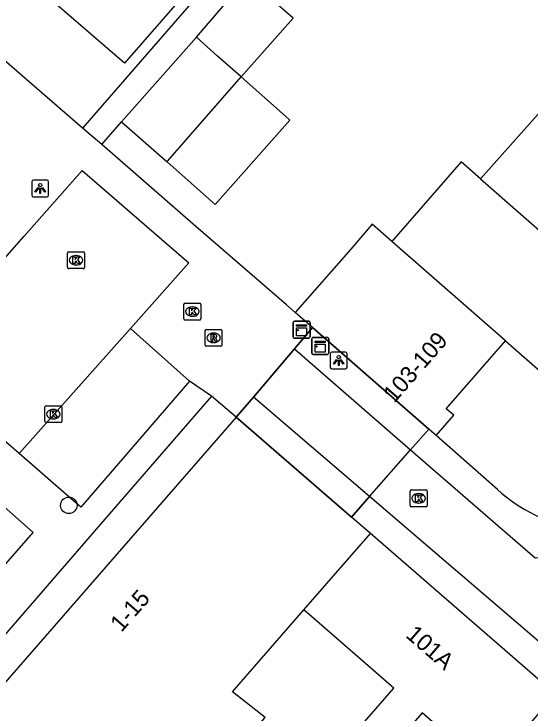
# Model space of a CAD drawing. Extents: x 158474 to 159560, y 388525 to 389605.
# Drawn here: x 158958.87 to 158989.49, y 388782.44 to 388823.92 of the extents above; entities that cross this region are included whole.
import ezdxf

# ---------------------------------------------------------------- set-up
doc = ezdxf.new("R2010")
doc.units = 0
for name, color, linetype in [('IMGEO_Boom', 7, 'Continuous'), ('IMGEO_Kast', 7, 'Continuous'), ('IMGEO_Kolk', 7, 'Continuous'), ('IMGEO_Lichtpunt', 7, 'Continuous'), ('IMGEO_Muur', 7, 'Continuous'), ('IMGEO_Pand', 7, 'Continuous'), ('IMGEO_Pand_nummerreeks', 7, 'Continuous'), ('IMGEO_Pand_overbouw', 7, 'Continuous'), ('IMGEO_Rijbaan_lokaal_open', 7, 'Continuous'), ('IMGEO_Rioolput', 7, 'Continuous'), ('IMGEO_Voetpad_open', 7, 'Continuous')]:
    doc.layers.add(name, color=color, linetype=linetype)

msp = doc.modelspace()

# ---------------------------------------------------------------- linework, layer by layer
at = {"layer": 'IMGEO_Boom'}
msp.add_circle((158962.128, 388794.764), 0.489, dxfattribs=at)
at = {"layer": 'IMGEO_Kast'}
for p, q in [((158975.439, 388804.762), (158975.439, 388805.603)), ((158975.439, 388805.603), (158975.439, 388804.762)), ((158975.514, 388805.687), (158976.355, 388805.687)), ((158976.355, 388805.687), (158975.514, 388805.687)), ((158976.439, 388805.612), (158976.439, 388804.771)), ((158976.439, 388804.771), (158976.439, 388805.612)), ((158976.364, 388804.687), (158975.523, 388804.687)), ((158975.523, 388804.687), (158976.364, 388804.687)), ((158976.622, 388804.721), (158977.463, 388804.721)), ((158977.463, 388804.721), (158976.622, 388804.721)), ((158976.547, 388803.796), (158976.547, 388804.637)), ((158976.547, 388804.637), (158976.547, 388803.796)), ((158977.547, 388804.646), (158977.547, 388803.805)), ((158977.547, 388803.805), (158977.547, 388804.646)), ((158977.472, 388803.721), (158976.631, 388803.721)), ((158976.631, 388803.721), (158977.472, 388803.721))]:
    msp.add_line(p, q, dxfattribs=at)
for points in [[(158975.634, 388805.477), (158976.234, 388805.477), (158976.234, 388805.392), (158975.634, 388805.392), (158975.634, 388805.477)], [(158975.634, 388805.302), (158976.234, 388805.302), (158976.234, 388804.813), (158975.634, 388804.813), (158975.634, 388805.302)], [(158976.742, 388804.511), (158977.342, 388804.511), (158977.342, 388804.426), (158976.742, 388804.426), (158976.742, 388804.511)], [(158976.742, 388804.336), (158977.342, 388804.336), (158977.342, 388803.847), (158976.742, 388803.847), (158976.742, 388804.336)]]:
    msp.add_lwpolyline(points, dxfattribs=at)
for centre in [(158975.718, 388805.151), (158976.826, 388804.185)]:
    msp.add_circle(centre, 0.0377, dxfattribs=at)
for centre, start, end in [((158975.517, 388805.609), 92.4484, 184.2845), ((158975.517, 388805.609), 92.4484, 184.2845), ((158976.361, 388805.609), 2.4484, 94.2845), ((158976.361, 388805.609), 2.4484, 94.2845), ((158975.517, 388804.765), 182.4484, 274.2845), ((158975.517, 388804.765), 182.4484, 274.2845), ((158976.361, 388804.765), 272.4484, 4.2845), ((158976.361, 388804.765), 272.4484, 4.2845), ((158976.625, 388804.643), 92.4484, 184.2845), ((158976.625, 388804.643), 92.4484, 184.2845), ((158977.469, 388804.643), 2.4484, 94.2845), ((158977.469, 388804.643), 2.4484, 94.2845), ((158976.625, 388803.799), 182.4484, 274.2845), ((158976.625, 388803.799), 182.4484, 274.2845), ((158977.469, 388803.799), 272.4484, 4.2845), ((158977.469, 388803.799), 272.4484, 4.2845)]:
    msp.add_arc(centre, 0.0779, start, end, dxfattribs=at)
at = {"layer": 'IMGEO_Kolk'}
for p, q in [((158962.052, 388808.88), (158962.052, 388809.732)), ((158962.127, 388809.806), (158962.979, 388809.806)), ((158963.053, 388809.732), (158963.053, 388808.88)), ((158962.54, 388809.586), (158962.565, 388809.586)), ((158962.563, 388809.026), (158962.538, 388809.026)), ((158962.979, 388808.806), (158962.127, 388808.806)), ((158969.034, 388806.759), (158969.886, 388806.759)), ((158968.959, 388805.833), (158968.959, 388806.685)), ((158969.447, 388806.539), (158969.472, 388806.539)), ((158969.96, 388806.685), (158969.96, 388805.833)), ((158969.47, 388805.979), (158969.445, 388805.979)), ((158969.886, 388805.759), (158969.034, 388805.759)), ((158960.712, 388799.747), (158960.712, 388800.599)), ((158960.787, 388800.673), (158961.639, 388800.673)), ((158961.713, 388800.599), (158961.713, 388799.747)), ((158961.2, 388800.453), (158961.225, 388800.453)), ((158961.223, 388799.893), (158961.198, 388799.893)), ((158961.639, 388799.673), (158960.787, 388799.673)), ((158982.386, 388794.753), (158982.386, 388795.605)), ((158982.461, 388795.679), (158983.313, 388795.679)), ((158983.387, 388795.605), (158983.387, 388794.753)), ((158982.874, 388795.459), (158982.899, 388795.459)), ((158982.897, 388794.899), (158982.872, 388794.899)), ((158983.313, 388794.679), (158982.461, 388794.679))]:
    msp.add_line(p, q, dxfattribs=at)
for points in [[(158962.052, 388808.88), (158962.052, 388809.732)], [(158962.127, 388809.806), (158962.979, 388809.806)], [(158963.053, 388809.732), (158963.053, 388808.88)], [(158962.373, 388809.506), (158962.496, 388809.506), (158962.496, 388809.355), (158962.626, 388809.506), (158962.79, 388809.506), (158962.644, 388809.355), (158962.797, 388809.106), (158962.645, 388809.106), (158962.56, 388809.27), (158962.496, 388809.203), (158962.496, 388809.106), (158962.373, 388809.106), (158962.373, 388809.506)], [(158962.979, 388808.806), (158962.127, 388808.806)], [(158969.034, 388806.759), (158969.886, 388806.759)], [(158968.959, 388805.833), (158968.959, 388806.685)], [(158969.28, 388806.459), (158969.403, 388806.459), (158969.403, 388806.308), (158969.533, 388806.459), (158969.697, 388806.459), (158969.551, 388806.308), (158969.704, 388806.059), (158969.552, 388806.059), (158969.467, 388806.223), (158969.403, 388806.156), (158969.403, 388806.059), (158969.28, 388806.059), (158969.28, 388806.459)], [(158969.96, 388806.685), (158969.96, 388805.833)], [(158969.886, 388805.759), (158969.034, 388805.759)], [(158960.712, 388799.747), (158960.712, 388800.599)], [(158960.787, 388800.673), (158961.639, 388800.673)], [(158961.713, 388800.599), (158961.713, 388799.747)], [(158961.033, 388800.373), (158961.156, 388800.373), (158961.156, 388800.222), (158961.286, 388800.373), (158961.45, 388800.373), (158961.304, 388800.222), (158961.457, 388799.973), (158961.305, 388799.973), (158961.22, 388800.137), (158961.156, 388800.07), (158961.156, 388799.973), (158961.033, 388799.973), (158961.033, 388800.373)], [(158961.639, 388799.673), (158960.787, 388799.673)], [(158982.386, 388794.753), (158982.386, 388795.605)], [(158982.461, 388795.679), (158983.313, 388795.679)], [(158983.387, 388795.605), (158983.387, 388794.753)], [(158982.707, 388795.379), (158982.83, 388795.379), (158982.83, 388795.228), (158982.96, 388795.379), (158983.124, 388795.379), (158982.978, 388795.228), (158983.131, 388794.979), (158982.979, 388794.979), (158982.894, 388795.143), (158982.83, 388795.076), (158982.83, 388794.979), (158982.707, 388794.979), (158982.707, 388795.379)], [(158983.313, 388794.679), (158982.461, 388794.679)]]:
    msp.add_lwpolyline(points, dxfattribs=at)
for centre, start, end in [((158962.129, 388809.73), 91.552, 178.448), ((158962.129, 388809.73), 91.552, 178.448), ((158962.977, 388809.73), 1.552, 88.448), ((158962.977, 388809.73), 1.552, 88.448), ((158962.129, 388808.882), 181.552, 268.448), ((158962.129, 388808.882), 181.552, 268.448), ((158962.977, 388808.882), 271.552, 358.448), ((158962.977, 388808.882), 271.552, 358.448), ((158969.036, 388806.683), 91.552, 178.448), ((158969.036, 388806.683), 91.552, 178.448), ((158969.884, 388806.683), 1.552, 88.448), ((158969.884, 388806.683), 1.552, 88.448), ((158969.036, 388805.835), 181.552, 268.448), ((158969.036, 388805.835), 181.552, 268.448), ((158969.884, 388805.835), 271.552, 358.448), ((158969.884, 388805.835), 271.552, 358.448), ((158960.789, 388800.597), 91.552, 178.448), ((158960.789, 388800.597), 91.552, 178.448), ((158961.637, 388800.597), 1.552, 88.448), ((158961.637, 388800.597), 1.552, 88.448), ((158960.789, 388799.749), 181.552, 268.448), ((158960.789, 388799.749), 181.552, 268.448), ((158961.637, 388799.749), 271.552, 358.448), ((158961.637, 388799.749), 271.552, 358.448), ((158982.463, 388795.603), 91.552, 178.448), ((158982.463, 388795.603), 91.552, 178.448), ((158983.311, 388795.603), 1.552, 88.448), ((158983.311, 388795.603), 1.552, 88.448), ((158982.463, 388794.755), 181.552, 268.448), ((158982.463, 388794.755), 181.552, 268.448), ((158983.311, 388794.755), 271.552, 358.448), ((158983.311, 388794.755), 271.552, 358.448)]:
    msp.add_arc(centre, 0.0765, start, end, dxfattribs=at)
for centre, major_axis, ratio, start_param, end_param in [((158962.539, 388809.306), (-0.387, 0.002), 0.722429, 4.712389, 7.853982), ((158962.564, 388809.306), (-0.39, 0.002), 0.717154, 1.570796, 4.712389), ((158969.446, 388806.259), (-0.387, 0.002), 0.722429, 4.712389, 7.853982), ((158969.471, 388806.259), (-0.39, 0.002), 0.717154, 1.570796, 4.712389), ((158961.199, 388800.173), (-0.387, 0.002), 0.722429, 4.712389, 7.853982), ((158961.224, 388800.173), (-0.39, 0.002), 0.717154, 1.570796, 4.712389), ((158982.873, 388795.179), (-0.387, 0.002), 0.722429, 4.712389, 7.853982), ((158982.898, 388795.179), (-0.39, 0.002), 0.717154, 1.570796, 4.712389)]:
    msp.add_ellipse(centre, major_axis=major_axis, ratio=ratio, start_param=start_param, end_param=end_param, dxfattribs=at)
at = {"layer": 'IMGEO_Lichtpunt'}
for p, q in [((158959.933, 388813.967), (158959.933, 388813.16)), ((158959.933, 388813.967), (158959.933, 388813.16)), ((158960.835, 388814.062), (158960.027, 388814.062)), ((158960.835, 388814.062), (158960.027, 388814.062)), ((158960.929, 388813.16), (158960.929, 388813.967)), ((158960.929, 388813.16), (158960.929, 388813.967)), ((158960.027, 388813.066), (158960.835, 388813.066)), ((158960.027, 388813.066), (158960.835, 388813.066)), ((158978.546, 388803.854), (158977.738, 388803.854)), ((158978.546, 388803.854), (158977.738, 388803.854)), ((158977.644, 388803.759), (158977.644, 388802.952)), ((158977.644, 388803.759), (158977.644, 388802.952)), ((158978.64, 388802.952), (158978.64, 388803.759)), ((158978.64, 388802.952), (158978.64, 388803.759)), ((158977.738, 388802.858), (158978.546, 388802.858)), ((158977.738, 388802.858), (158978.546, 388802.858))]:
    msp.add_line(p, q, dxfattribs=at)
for points in [[(158960.307, 388813.631), (158960.346, 388813.603), (158960.158, 388813.341), (158960.12, 388813.368), (158960.307, 388813.631)], [(158960.409, 388813.583), (158960.456, 388813.583), (158960.456, 388813.261), (158960.409, 388813.261), (158960.409, 388813.583)], [(158960.519, 388813.603), (158960.557, 388813.63), (158960.744, 388813.368), (158960.705, 388813.34), (158960.519, 388813.603)], [(158978.018, 388803.423), (158978.057, 388803.395), (158977.869, 388803.133), (158977.831, 388803.16), (158978.018, 388803.423)], [(158978.23, 388803.395), (158978.268, 388803.422), (158978.455, 388803.16), (158978.416, 388803.132), (158978.23, 388803.395)], [(158978.12, 388803.375), (158978.167, 388803.375), (158978.167, 388803.053), (158978.12, 388803.053), (158978.12, 388803.375)]]:
    msp.add_lwpolyline(points, dxfattribs=at)
for centre in [(158960.432, 388813.765), (158978.143, 388803.557)]:
    msp.add_circle(centre, 0.0994, dxfattribs=at)
for centre, start, end in [((158960.027, 388813.967), 90, 180), ((158960.027, 388813.967), 90, 180), ((158960.835, 388813.967), 0, 90), ((158960.835, 388813.967), 0, 90), ((158960.027, 388813.16), 180, 270), ((158960.027, 388813.16), 180, 270), ((158960.835, 388813.16), 270, 0), ((158960.835, 388813.16), 270, 360), ((158977.738, 388803.759), 90, 180), ((158977.738, 388803.759), 90, 180), ((158978.546, 388803.759), 0, 90), ((158978.546, 388803.759), 0, 90), ((158977.738, 388802.952), 180, 270), ((158977.738, 388802.952), 180, 270), ((158978.546, 388802.952), 270, 0), ((158978.546, 388802.952), 270, 360)]:
    msp.add_arc(centre, 0.0946, start, end, dxfattribs=at)
at = {"layer": 'IMGEO_Muur'}
for points in [[(158975.043, 388806.651), (158969.67, 388811.315)], [(158975.565, 388806.198), (158975.043, 388806.651)]]:
    msp.add_lwpolyline(points, dxfattribs=at)
at = {"layer": 'IMGEO_Pand'}
for points in [[(158966.185, 388831.381), (158970.897, 388827.284), (158968.705, 388824.762), (158965.424, 388820.988), (158960.713, 388825.084)], [(158969.699, 388822.533), (158972.712, 388826.062)], [(158972.359, 388820.177), (158975.432, 388823.667), (158972.712, 388826.062)], [(158965.263, 388817.525), (158969.699, 388822.533)], [(158972.359, 388820.177), (158970.956, 388821.42), (158969.699, 388822.533)], [(158967.957, 388815.138), (158968.01, 388815.2), (158972.359, 388820.177)], [(158967.957, 388815.138), (158970.815, 388812.607), (158975.251, 388817.615), (158974.979, 388817.856), (158972.359, 388820.177)], [(158993.746, 388815.597), (158990.435, 388818.486), (158986.562, 388814.131)], [(158965.263, 388817.525), (158967.957, 388815.138)], [(158986.562, 388814.131), (158985.405, 388815.134), (158981.296, 388810.422)], [(158986.562, 388814.131), (158996.123, 388805.757)], [(158981.296, 388810.422), (158980.133, 388811.436), (158978.852, 388809.967), (158975.565, 388806.198)], [(158988.033, 388804.518), (158981.296, 388810.422)], [(158976.586, 388805.308), (158975.565, 388806.198)], [(158988.033, 388804.518), (158990.89, 388802.027), (158992.937, 388804.374), (158994.066, 388803.387), (158996.123, 388805.757)], [(158976.586, 388805.308), (158983.491, 388799.286)], [(158983.927, 388798.906), (158984.975, 388800.108), (158984.527, 388800.498), (158988.033, 388804.518)], [(158972.066, 388799.994), (158956.04, 388781.627), (158960.247, 388777.957), (158958.899, 388776.413), (158962.667, 388773.125), (158968.586, 388767.96), (158970.061, 388769.651), (158964.032, 388774.912), (158967.222, 388778.568), (158973.202, 388773.351), (158974.692, 388775.059), (158970.642, 388778.593), (158973.769, 388782.177), (158971.836, 388783.709), (158976.08, 388788.574)], [(158978.901, 388794.068), (158972.066, 388799.994)], [(158983.927, 388798.906), (158983.491, 388799.286)], [(158980.022, 388793.096), (158978.901, 388794.068)], [(158976.08, 388788.574), (158980.022, 388793.096)], [(158991.009, 388783.57), (158980.022, 388793.096)], [(158991.009, 388783.57), (158987.722, 388779.803), (158987.042, 388779.023), (158983.101, 388782.461), (158980.283, 388779.231), (158978.595, 388780.704), (158981.407, 388783.926), (158976.08, 388788.574)]]:
    msp.add_lwpolyline(points, dxfattribs=at)
at = {"layer": 'IMGEO_Pand_overbouw'}
msp.add_lwpolyline([(158976.586, 388805.308), (158975.512, 388804.045), (158973.085, 388801.192), (158972.066, 388799.994), (158978.901, 388794.068), (158979.977, 388795.292), (158982.411, 388798.058), (158983.491, 388799.286)], close=True, dxfattribs=at)
at = {"layer": 'IMGEO_Rijbaan_lokaal_open'}
for points in [[(158959.175, 388797.838), (158928.05, 388824.862), (158927.08, 388823.739)], [(158955.341, 388809.01), (158956.854, 388807.76), (158959.478, 388810.733), (158962.92, 388814.631), (158969.246, 388809.149), (158965.788, 388805.265)], [(158959.175, 388797.838), (158965.788, 388805.265)], [(158973.085, 388801.192), (158975.512, 388804.045)], [(158975.512, 388804.045), (158982.411, 388798.058)], [(158979.977, 388795.292), (158973.085, 388801.192)], [(158979.977, 388795.292), (158982.411, 388798.058)], [(158982.411, 388798.058), (158989.791, 388791.652), (159000, 388791.991), (159003.805, 388792.117)], [(159003.805, 388792.117), (159003.877, 388788.289), (159000, 388788.176), (158991.712, 388787.934), (158990.321, 388786.437), (158979.977, 388795.292)]]:
    msp.add_lwpolyline(points, dxfattribs=at)
at = {"layer": 'IMGEO_Rioolput'}
for p, q in [((158970.216, 388804.276), (158970.216, 388805.128)), ((158970.291, 388805.202), (158971.143, 388805.202)), ((158971.217, 388805.128), (158971.217, 388804.276)), ((158970.704, 388804.982), (158970.729, 388804.982)), ((158970.727, 388804.422), (158970.702, 388804.422)), ((158971.143, 388804.202), (158970.291, 388804.202))]:
    msp.add_line(p, q, dxfattribs=at)
for points in [[(158970.216, 388804.276), (158970.216, 388805.128)], [(158970.291, 388805.202), (158971.143, 388805.202)], [(158971.217, 388805.128), (158971.217, 388804.276)], [(158970.805, 388804.9), (158970.553, 388804.902), (158970.553, 388804.502)], [(158970.553, 388804.502), (158970.677, 388804.502), (158970.677, 388804.664), (158970.688, 388804.664)], [(158970.731, 388804.821), (158970.677, 388804.821), (158970.677, 388804.74)], [(158970.677, 388804.74), (158970.729, 388804.74)], [(158970.735, 388804.635), (158970.806, 388804.502), (158970.946, 388804.502), (158970.881, 388804.628)], [(158971.143, 388804.202), (158970.291, 388804.202)]]:
    msp.add_lwpolyline(points, dxfattribs=at)
for centre, radius, start, end in [((158970.293, 388805.126), 0.0765, 91.552, 178.448), ((158970.293, 388805.126), 0.0765, 91.552, 178.448), ((158971.141, 388805.126), 0.0765, 1.552, 88.448), ((158971.141, 388805.126), 0.0765, 1.552, 88.448), ((158970.687, 388804.611), 0.0533, 26.0293, 88.6989), ((158970.713, 388804.929), 0.19, 274.7715, 282.9687), ((158970.737, 388804.725), 0.0964, 77.0061, 93.1865), ((158970.751, 388804.782), 0.0378, 276.6634, 79.6772), ((158970.804, 388804.79), 0.109, 350.3612, 89.416), ((158970.802, 388804.79), 0.112, 277.5842, 350.9817), ((158970.786, 388804.575), 0.108, 29.5134, 73.7905), ((158970.293, 388804.278), 0.0765, 181.552, 268.448), ((158970.293, 388804.278), 0.0765, 181.552, 268.448), ((158971.141, 388804.278), 0.0765, 271.552, 358.448), ((158971.141, 388804.278), 0.0765, 271.552, 358.448)]:
    msp.add_arc(centre, radius, start, end, dxfattribs=at)
for centre, major_axis, ratio, start_param, end_param in [((158970.703, 388804.702), (-0.387, 0.002), 0.722429, 4.712389, 7.853982), ((158970.728, 388804.702), (-0.39, 0.002), 0.717154, 1.570796, 4.712389)]:
    msp.add_ellipse(centre, major_axis=major_axis, ratio=ratio, start_param=start_param, end_param=end_param, dxfattribs=at)
at = {"layer": 'IMGEO_Voetpad_open'}
for points in [[(158962.949, 388817.149), (158935.951, 388840.584), (158934.223, 388842.084)], [(158982.559, 388840.834), (158977.406, 388834.906), (158977.95, 388834.432), (158962.949, 388817.149)], [(158955.879, 388788.794), (158956.051, 388788.641), (158960.014, 388793.15), (158957.047, 388795.76), (158953.243, 388799.022), (158948.022, 388803.56), (158944.187, 388806.882), (158938.98, 388811.457), (158935.123, 388814.752), (158932.03, 388817.43), (158932.924, 388818.579), (158930.914, 388820.395), (158927.08, 388823.739)], [(158964.083, 388816.165), (158965.263, 388817.525)], [(158964.083, 388816.165), (158962.949, 388817.149)], [(158975.565, 388806.198), (158975.043, 388806.651), (158969.67, 388811.315), (158964.083, 388816.165)], [(158965.788, 388805.265), (158969.296, 388802.14)], [(158975.512, 388804.045), (158976.586, 388805.308)], [(158969.296, 388802.14), (158962.832, 388794.663), (158962.708, 388794.771), (158961.808, 388795.552), (158959.175, 388797.838)], [(158970.588, 388801.233), (158969.296, 388802.14)], [(158970.588, 388801.233), (158964.006, 388793.644), (158952.352, 388780.205), (158936.523, 388761.952)], [(158972.066, 388799.994), (158970.588, 388801.233)], [(158972.066, 388799.994), (158973.085, 388801.192)], [(158983.491, 388799.286), (158982.411, 388798.058)], [(158987.554, 388795.714), (158983.927, 388798.906)], [(158979.977, 388795.292), (158978.901, 388794.068)]]:
    msp.add_lwpolyline(points, dxfattribs=at)
msp.add_arc((158994.112, 388802.963), 9.775, 227.8645, 259.4484, dxfattribs=at)

# ---------------------------------------------------------------- texts
at = {"layer": 'IMGEO_Pand_nummerreeks'}
for s, rotation, p in [('103-109', 48.907, (158981.445, 388800.798)), ('1-15', 48.8962, (158965.248, 388787.191)), ('101A', 319.0737, (158982.063, 388786.985))]:
    msp.add_text(s, height=1, rotation=rotation, dxfattribs=at).set_placement(p)

doc.saveas('drawing.dxf')
